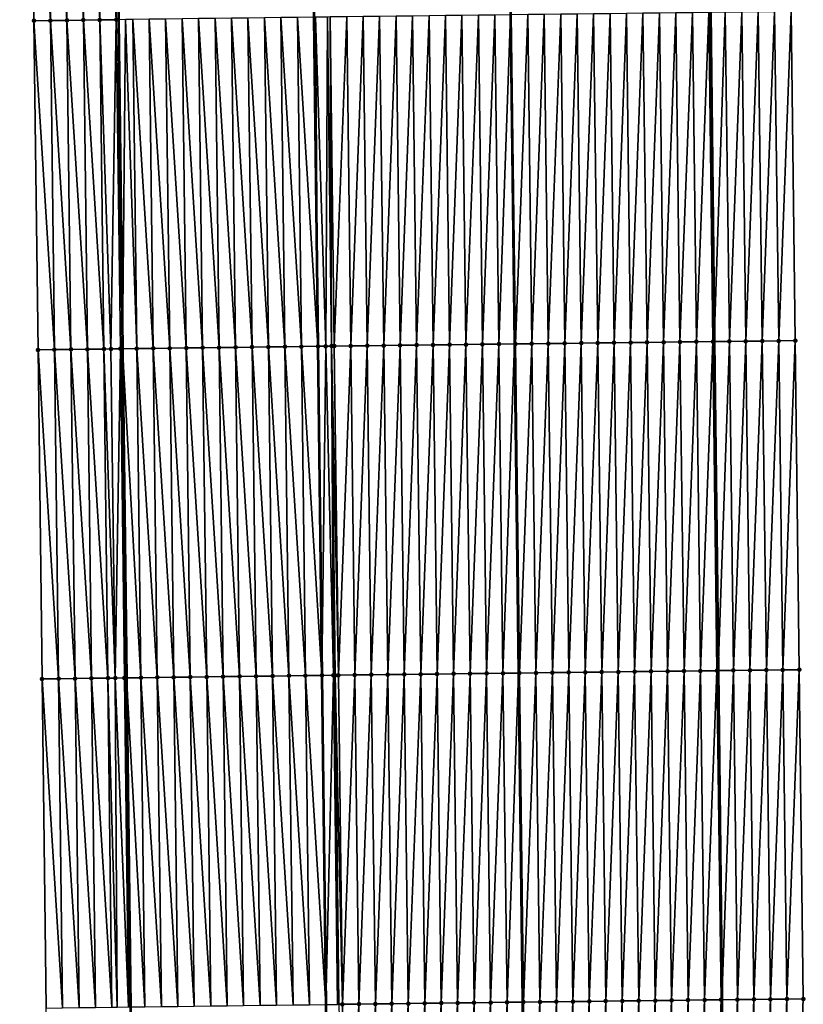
# Model space of a CAD drawing. Header units: feet. Extents: x 2010743 to 2022806, y 818705 to 837694.
# Tile 403 of 531: x 2011434 to 2011482, y 832633 to 832693. Entities that reach past the tile are written whole.
import ezdxf

# ---------------------------------------------------------------- set-up
doc = ezdxf.new("R2010")
doc.units = ezdxf.units.FT
doc.header["$MEASUREMENT"] = 0
for name, color, linetype, lineweight in [('EP_Travel Lane', 172, 'Continuous', 53), ('Road Shots', 141, 'Continuous', 100), ('STRIPING', 60, 'Continuous', 53)]:
    doc.layers.add(name, color=color, linetype=linetype, lineweight=lineweight)
doc.layers.add('I-77-MM17-21_NB-Surface-Border', color=7, linetype='Continuous')
doc.layers.add('I-77-MM17-21_NB-Surface-TIN', color=7, linetype='Continuous')

msp = doc.modelspace()

# ---------------------------------------------------------------- linework, layer by layer
at = {"layer": 'EP_Travel Lane'}
for points in [[(2011438.981, 832813.071, 301.099), (2011439.167, 832793.029, 301.584), (2011439.414, 832773.036, 302.048), (2011439.661, 832753.043, 302.532), (2011439.907, 832733.05, 303.014), (2011440.154, 832713.058, 303.508), (2011440.4, 832693.066, 303.998), (2011440.647, 832673.073, 304.475), (2011440.893, 832653.08, 304.96), (2011441.14, 832633.088, 305.444), (2011441.386, 832613.095, 305.936), (2011441.633, 832593.102, 306.405), (2011441.879, 832573.11, 306.894)], [(2011475.251, 832793.467, 301.313), (2011475.476, 832773.474, 301.79), (2011475.701, 832753.481, 302.279), (2011475.926, 832733.489, 302.778), (2011476.151, 832713.496, 303.248), (2011476.376, 832693.502, 303.716), (2011476.601, 832673.51, 304.221), (2011476.826, 832653.518, 304.721), (2011477.051, 832633.525, 305.198), (2011477.276, 832613.532, 305.682), (2011477.501, 832593.538, 306.154), (2011477.726, 832573.545, 306.622), (2011477.937, 832553.479, 307.106)]]:
    msp.add_polyline3d(points, dxfattribs=at)
at = {"layer": 'I-77-MM17-21_NB-Surface-Border', "color": 3, "linetype": 'Continuous', "lineweight": -3}
for points in [[(2011436.702, 832573.043, 306.774), (2011436.215, 832593.033, 306.291), (2011435.64, 832613.021, 305.806), (2011436.01, 832633.021, 305.319), (2011435.764, 832653.014, 304.832), (2011435.517, 832673.006, 304.344), (2011435.271, 832692.999, 303.861), (2011435.024, 832712.992, 303.371), (2011434.403, 832732.979, 302.872), (2011434.567, 832752.977, 302.395), (2011434.443, 832772.971, 301.912), (2011434.638, 832792.97, 301.46), (2011434.54, 832813.029, 300.986)], [(2011478.035, 832793.5, 301.224), (2011478.281, 832773.506, 301.689), (2011479.528, 832753.525, 302.133), (2011480.774, 832733.544, 302.58), (2011481.021, 832713.551, 303.057), (2011481.267, 832693.558, 303.537), (2011481.514, 832673.566, 304.035), (2011481.76, 832653.574, 304.548), (2011482.007, 832633.581, 305.014), (2011481.254, 832613.577, 305.538), (2011480.5, 832593.573, 306.061), (2011478.747, 832573.557, 306.586), (2011479.966, 832553.495, 307.027)]]:
    msp.add_polyline3d(points, dxfattribs=at)
at = {"layer": 'I-77-MM17-21_NB-Surface-TIN', "color": 128, "linetype": 'Continuous', "lineweight": -3}
for points in [[(2011436.271, 832693.012, 303.888), (2011436.024, 832713.005, 303.399), (2011435.024, 832712.992, 303.371)], [(2011435.271, 832692.999, 303.861), (2011436.271, 832693.012, 303.888), (2011435.024, 832712.992, 303.371)], [(2011437.271, 832693.025, 303.922), (2011437.024, 832713.018, 303.431), (2011436.024, 832713.005, 303.399)], [(2011436.271, 832693.012, 303.888), (2011437.271, 832693.025, 303.922), (2011436.024, 832713.005, 303.399)], [(2011438.271, 832693.038, 303.936), (2011438.024, 832713.031, 303.454), (2011437.024, 832713.018, 303.431)], [(2011437.271, 832693.025, 303.922), (2011438.271, 832693.038, 303.936), (2011437.024, 832713.018, 303.431)], [(2011439.27, 832693.051, 303.966), (2011439.024, 832713.043, 303.476), (2011438.024, 832713.031, 303.454)], [(2011438.271, 832693.038, 303.936), (2011439.27, 832693.051, 303.966), (2011438.024, 832713.031, 303.454)], [(2011440.27, 832693.064, 303.998), (2011440.024, 832713.057, 303.507), (2011439.024, 832713.043, 303.476)], [(2011439.27, 832693.051, 303.966), (2011440.27, 832693.064, 303.998), (2011439.024, 832713.043, 303.476)], [(2011440.27, 832693.064, 303.998), (2011440.4, 832693.066, 303.998), (2011440.024, 832713.057, 303.507)], [(2011446.516, 832673.147, 304.562), (2011446.27, 832693.14, 304.086), (2011445.27, 832693.128, 304.075)], [(2011447.516, 832673.16, 304.574), (2011447.27, 832693.153, 304.098), (2011446.27, 832693.14, 304.086)], [(2011446.516, 832673.147, 304.562), (2011447.516, 832673.16, 304.574), (2011446.27, 832693.14, 304.086)], [(2011448.516, 832673.173, 304.584), (2011448.27, 832693.165, 304.108), (2011447.27, 832693.153, 304.098)], [(2011447.516, 832673.16, 304.574), (2011448.516, 832673.173, 304.584), (2011447.27, 832693.153, 304.098)], [(2011449.516, 832673.185, 304.599), (2011449.27, 832693.178, 304.123), (2011448.27, 832693.165, 304.108)], [(2011448.516, 832673.173, 304.584), (2011449.516, 832673.185, 304.599), (2011448.27, 832693.165, 304.108)], [(2011450.516, 832673.198, 304.615), (2011450.27, 832693.191, 304.14), (2011449.27, 832693.178, 304.123)], [(2011449.516, 832673.185, 304.599), (2011450.516, 832673.198, 304.615), (2011449.27, 832693.178, 304.123)], [(2011451.516, 832673.211, 304.636), (2011451.27, 832693.204, 304.16), (2011450.27, 832693.191, 304.14)], [(2011450.516, 832673.198, 304.615), (2011451.516, 832673.211, 304.636), (2011450.27, 832693.191, 304.14)], [(2011451.27, 832693.204, 304.16), (2011452.516, 832673.223, 304.647), (2011452.27, 832693.216, 304.176)], [(2011451.516, 832673.211, 304.636), (2011452.516, 832673.223, 304.647), (2011451.27, 832693.204, 304.16)], [(2011452.369, 832693.218, 304.176), (2011452.27, 832693.216, 304.176), (2011452.516, 832673.223, 304.647)], [(2011452.991, 832673.229, 304.65), (2011453.107, 832693.227, 304.174), (2011452.369, 832693.218, 304.176)], [(2011452.991, 832673.229, 304.65), (2011452.369, 832693.218, 304.176), (2011452.516, 832673.223, 304.647)], [(2011452.991, 832673.229, 304.65), (2011453.351, 832673.234, 304.649), (2011453.107, 832693.227, 304.174)], [(2011453.351, 832673.234, 304.649), (2011453.269, 832693.229, 304.173), (2011453.107, 832693.227, 304.174)], [(2011453.516, 832673.236, 304.647), (2011454.269, 832693.24, 304.155), (2011453.269, 832693.229, 304.173)], [(2011453.351, 832673.234, 304.649), (2011453.516, 832673.236, 304.647), (2011453.269, 832693.229, 304.173)], [(2011453.516, 832673.236, 304.647), (2011454.516, 832673.248, 304.629), (2011454.269, 832693.24, 304.155)], [(2011454.516, 832673.248, 304.629), (2011455.269, 832693.252, 304.133), (2011454.269, 832693.24, 304.155)], [(2011454.516, 832673.248, 304.629), (2011455.516, 832673.259, 304.608), (2011455.269, 832693.252, 304.133)], [(2011455.516, 832673.259, 304.608), (2011456.269, 832693.264, 304.114), (2011455.269, 832693.252, 304.133)], [(2011455.516, 832673.259, 304.608), (2011456.516, 832673.271, 304.59), (2011456.269, 832693.264, 304.114)], [(2011456.516, 832673.271, 304.59), (2011457.269, 832693.276, 304.095), (2011456.269, 832693.264, 304.114)], [(2011456.516, 832673.271, 304.59), (2011457.516, 832673.283, 304.57), (2011457.269, 832693.276, 304.095)], [(2011457.516, 832673.283, 304.57), (2011458.269, 832693.288, 304.078), (2011457.269, 832693.276, 304.095)], [(2011457.516, 832673.283, 304.57), (2011458.516, 832673.295, 304.554), (2011458.269, 832693.288, 304.078)], [(2011458.516, 832673.295, 304.554), (2011459.269, 832693.3, 304.058), (2011458.269, 832693.288, 304.078)], [(2011458.516, 832673.295, 304.554), (2011459.515, 832673.307, 304.536), (2011459.269, 832693.3, 304.058)], [(2011459.515, 832673.307, 304.536), (2011460.269, 832693.312, 304.038), (2011459.269, 832693.3, 304.058)], [(2011459.515, 832673.307, 304.536), (2011460.515, 832673.319, 304.516), (2011460.269, 832693.312, 304.038)], [(2011460.515, 832673.319, 304.516), (2011461.269, 832693.324, 304.021), (2011460.269, 832693.312, 304.038)], [(2011460.515, 832673.319, 304.516), (2011461.515, 832673.331, 304.5), (2011461.269, 832693.324, 304.021)], [(2011461.515, 832673.331, 304.5), (2011462.269, 832693.336, 304.009), (2011461.269, 832693.324, 304.021)], [(2011462.515, 832673.343, 304.488), (2011462.269, 832693.336, 304.009), (2011461.515, 832673.331, 304.5)], [(2011462.515, 832673.343, 304.488), (2011463.269, 832693.348, 303.999), (2011462.269, 832693.336, 304.009)], [(2011462.515, 832673.343, 304.488), (2011463.515, 832673.355, 304.479), (2011463.269, 832693.348, 303.999)], [(2011463.515, 832673.355, 304.479), (2011464.211, 832693.359, 303.981), (2011463.269, 832693.348, 303.999)], [(2011463.515, 832673.355, 304.479), (2011464.458, 832673.366, 304.457), (2011464.211, 832693.359, 303.981)], [(2011464.269, 832693.36, 303.979), (2011464.211, 832693.359, 303.981), (2011464.458, 832673.366, 304.457)], [(2011464.515, 832673.367, 304.455), (2011465.269, 832693.371, 303.953), (2011464.269, 832693.36, 303.979)], [(2011464.515, 832673.367, 304.455), (2011464.269, 832693.36, 303.979), (2011464.458, 832673.366, 304.457)], [(2011464.515, 832673.367, 304.455), (2011465.515, 832673.378, 304.43), (2011465.269, 832693.371, 303.953)], [(2011465.515, 832673.378, 304.43), (2011466.268, 832693.383, 303.923), (2011465.269, 832693.371, 303.953)], [(2011465.515, 832673.378, 304.43), (2011466.515, 832673.39, 304.403), (2011466.268, 832693.383, 303.923)], [(2011466.515, 832673.39, 304.403), (2011467.268, 832693.395, 303.901), (2011466.268, 832693.383, 303.923)], [(2011466.515, 832673.39, 304.403), (2011467.515, 832673.402, 304.382), (2011467.268, 832693.395, 303.901)], [(2011467.515, 832673.402, 304.382), (2011468.268, 832693.407, 303.882), (2011467.268, 832693.395, 303.901)], [(2011467.515, 832673.402, 304.382), (2011468.515, 832673.414, 304.364), (2011468.268, 832693.407, 303.882)], [(2011468.515, 832673.414, 304.364), (2011469.268, 832693.418, 303.862), (2011468.268, 832693.407, 303.882)], [(2011468.515, 832673.414, 304.364), (2011469.515, 832673.426, 304.348), (2011469.268, 832693.418, 303.862)], [(2011469.515, 832673.426, 304.348), (2011470.268, 832693.43, 303.845), (2011469.268, 832693.418, 303.862)], [(2011469.515, 832673.426, 304.348), (2011470.515, 832673.438, 304.332), (2011470.268, 832693.43, 303.845)], [(2011470.515, 832673.438, 304.332), (2011471.268, 832693.442, 303.828), (2011470.268, 832693.43, 303.845)], [(2011470.515, 832673.438, 304.332), (2011471.515, 832673.45, 304.319), (2011471.268, 832693.442, 303.828)], [(2011471.515, 832673.45, 304.319), (2011472.268, 832693.454, 303.81), (2011471.268, 832693.442, 303.828)], [(2011471.515, 832673.45, 304.319), (2011472.515, 832673.462, 304.305), (2011472.268, 832693.454, 303.81)], [(2011472.515, 832673.462, 304.305), (2011473.268, 832693.466, 303.792), (2011472.268, 832693.454, 303.81)], [(2011472.515, 832673.462, 304.305), (2011473.514, 832673.474, 304.293), (2011473.268, 832693.466, 303.792)], [(2011473.514, 832673.474, 304.293), (2011474.268, 832693.478, 303.774), (2011473.268, 832693.466, 303.792)], [(2011473.514, 832673.474, 304.293), (2011474.514, 832673.486, 304.272), (2011474.268, 832693.478, 303.774)], [(2011474.514, 832673.486, 304.272), (2011475.268, 832693.49, 303.752), (2011474.268, 832693.478, 303.774)], [(2011474.514, 832673.486, 304.272), (2011475.514, 832673.497, 304.253), (2011475.268, 832693.49, 303.752)], [(2011475.514, 832673.497, 304.253), (2011476.268, 832693.501, 303.72), (2011475.268, 832693.49, 303.752)], [(2011475.514, 832673.497, 304.253), (2011476.514, 832673.509, 304.225), (2011476.268, 832693.501, 303.72)], [(2011476.514, 832673.509, 304.225), (2011476.376, 832693.502, 303.716), (2011476.268, 832693.501, 303.72)], [(2011477.268, 832693.513, 303.69), (2011476.376, 832693.502, 303.716), (2011476.601, 832673.51, 304.221)], [(2011476.514, 832673.509, 304.225), (2011476.601, 832673.51, 304.221), (2011476.376, 832693.502, 303.716)], [(2011477.514, 832673.52, 304.183), (2011477.268, 832693.513, 303.69), (2011476.601, 832673.51, 304.221)], [(2011477.514, 832673.52, 304.183), (2011478.268, 832693.524, 303.643), (2011477.268, 832693.513, 303.69)], [(2011477.514, 832673.52, 304.183), (2011478.514, 832673.532, 304.135), (2011478.268, 832693.524, 303.643)], [(2011478.514, 832673.532, 304.135), (2011479.268, 832693.536, 303.609), (2011478.268, 832693.524, 303.643)], [(2011478.514, 832673.532, 304.135), (2011479.514, 832673.543, 304.106), (2011479.268, 832693.536, 303.609)], [(2011479.514, 832673.543, 304.106), (2011480.267, 832693.547, 303.577), (2011479.268, 832693.536, 303.609)], [(2011479.514, 832673.543, 304.106), (2011480.514, 832673.555, 304.075), (2011480.267, 832693.547, 303.577)], [(2011480.514, 832673.555, 304.075), (2011481.267, 832693.558, 303.537), (2011480.267, 832693.547, 303.577)], [(2011480.514, 832673.555, 304.075), (2011481.514, 832673.566, 304.035), (2011481.267, 832693.558, 303.537)], [(2011436.517, 832673.019, 304.371), (2011436.271, 832693.012, 303.888), (2011435.271, 832692.999, 303.861)], [(2011435.517, 832673.006, 304.344), (2011436.517, 832673.019, 304.371), (2011435.271, 832692.999, 303.861)], [(2011437.517, 832673.033, 304.404), (2011437.271, 832693.025, 303.922), (2011436.271, 832693.012, 303.888)], [(2011436.517, 832673.019, 304.371), (2011437.517, 832673.033, 304.404), (2011436.271, 832693.012, 303.888)], [(2011438.517, 832673.045, 304.415), (2011438.271, 832693.038, 303.936), (2011437.271, 832693.025, 303.922)], [(2011437.517, 832673.033, 304.404), (2011438.517, 832673.045, 304.415), (2011437.271, 832693.025, 303.922)], [(2011439.517, 832673.058, 304.445), (2011439.27, 832693.051, 303.966), (2011438.271, 832693.038, 303.936)], [(2011438.517, 832673.045, 304.415), (2011439.517, 832673.058, 304.445), (2011438.271, 832693.038, 303.936)], [(2011439.948, 832673.064, 304.474), (2011440.27, 832693.064, 303.998), (2011439.27, 832693.051, 303.966)], [(2011439.517, 832673.058, 304.445), (2011439.948, 832673.064, 304.474), (2011439.27, 832693.051, 303.966)], [(2011439.948, 832673.064, 304.474), (2011440.517, 832673.071, 304.473), (2011440.27, 832693.064, 303.998)], [(2011440.27, 832693.064, 303.998), (2011440.647, 832673.073, 304.475), (2011440.4, 832693.066, 303.998)], [(2011440.517, 832673.071, 304.473), (2011440.647, 832673.073, 304.475), (2011440.27, 832693.064, 303.998)], [(2011440.826, 832693.071, 304), (2011440.4, 832693.066, 303.998), (2011440.647, 832673.073, 304.475)], [(2011441.517, 832673.084, 304.491), (2011440.826, 832693.071, 304), (2011440.647, 832673.073, 304.475)], [(2011441.517, 832673.084, 304.491), (2011441.27, 832693.077, 304.013), (2011440.826, 832693.071, 304)], [(2011442.517, 832673.097, 304.512), (2011442.27, 832693.09, 304.035), (2011441.27, 832693.077, 304.013)], [(2011441.517, 832673.084, 304.491), (2011442.517, 832673.097, 304.512), (2011441.27, 832693.077, 304.013)], [(2011443.517, 832673.109, 304.526), (2011443.27, 832693.102, 304.05), (2011442.27, 832693.09, 304.035)], [(2011442.517, 832673.097, 304.512), (2011443.517, 832673.109, 304.526), (2011442.27, 832693.09, 304.035)], [(2011444.517, 832673.122, 304.539), (2011444.27, 832693.115, 304.062), (2011443.27, 832693.102, 304.05)], [(2011443.517, 832673.109, 304.526), (2011444.517, 832673.122, 304.539), (2011443.27, 832693.102, 304.05)], [(2011445.517, 832673.135, 304.551), (2011445.27, 832693.128, 304.075), (2011444.27, 832693.115, 304.062)], [(2011444.517, 832673.122, 304.539), (2011445.517, 832673.135, 304.551), (2011444.27, 832693.115, 304.062)], [(2011445.517, 832673.135, 304.551), (2011446.516, 832673.147, 304.562), (2011445.27, 832693.128, 304.075)], [(2011466.762, 832653.398, 304.899), (2011467.515, 832673.402, 304.382), (2011466.515, 832673.39, 304.403)], [(2011466.762, 832653.398, 304.899), (2011467.761, 832653.41, 304.883), (2011467.515, 832673.402, 304.382)], [(2011467.761, 832653.41, 304.883), (2011468.515, 832673.414, 304.364), (2011467.515, 832673.402, 304.382)], [(2011467.761, 832653.41, 304.883), (2011468.761, 832653.422, 304.865), (2011468.515, 832673.414, 304.364)], [(2011468.761, 832653.422, 304.865), (2011469.515, 832673.426, 304.348), (2011468.515, 832673.414, 304.364)], [(2011468.761, 832653.422, 304.865), (2011469.761, 832653.434, 304.849), (2011469.515, 832673.426, 304.348)], [(2011469.761, 832653.434, 304.849), (2011470.515, 832673.438, 304.332), (2011469.515, 832673.426, 304.348)], [(2011469.761, 832653.434, 304.849), (2011470.761, 832653.446, 304.837), (2011470.515, 832673.438, 304.332)], [(2011470.761, 832653.446, 304.837), (2011471.515, 832673.45, 304.319), (2011470.515, 832673.438, 304.332)], [(2011470.761, 832653.446, 304.837), (2011471.761, 832653.458, 304.826), (2011471.515, 832673.45, 304.319)], [(2011471.761, 832653.458, 304.826), (2011472.515, 832673.462, 304.305), (2011471.515, 832673.45, 304.319)], [(2011471.761, 832653.458, 304.826), (2011472.761, 832653.47, 304.812), (2011472.515, 832673.462, 304.305)], [(2011472.761, 832653.47, 304.812), (2011473.514, 832673.474, 304.293), (2011472.515, 832673.462, 304.305)], [(2011472.761, 832653.47, 304.812), (2011473.761, 832653.482, 304.796), (2011473.514, 832673.474, 304.293)], [(2011473.761, 832653.482, 304.796), (2011474.514, 832673.486, 304.272), (2011473.514, 832673.474, 304.293)], [(2011473.761, 832653.482, 304.796), (2011474.761, 832653.494, 304.778), (2011474.514, 832673.486, 304.272)], [(2011474.761, 832653.494, 304.778), (2011475.514, 832673.497, 304.253), (2011474.514, 832673.486, 304.272)], [(2011474.761, 832653.494, 304.778), (2011475.761, 832653.505, 304.753), (2011475.514, 832673.497, 304.253)], [(2011475.761, 832653.505, 304.753), (2011476.514, 832673.509, 304.225), (2011475.514, 832673.497, 304.253)], [(2011475.761, 832653.505, 304.753), (2011476.761, 832653.517, 304.722), (2011476.514, 832673.509, 304.225)], [(2011476.761, 832653.517, 304.722), (2011476.601, 832673.51, 304.221), (2011476.514, 832673.509, 304.225)], [(2011477.514, 832673.52, 304.183), (2011476.601, 832673.51, 304.221), (2011476.826, 832653.518, 304.721)], [(2011476.761, 832653.517, 304.722), (2011476.826, 832653.518, 304.721), (2011476.601, 832673.51, 304.221)], [(2011477.761, 832653.529, 304.703), (2011477.514, 832673.52, 304.183), (2011476.826, 832653.518, 304.721)], [(2011477.761, 832653.529, 304.703), (2011478.514, 832673.532, 304.135), (2011477.514, 832673.52, 304.183)], [(2011477.761, 832653.529, 304.703), (2011478.761, 832653.54, 304.653), (2011478.514, 832673.532, 304.135)], [(2011478.761, 832653.54, 304.653), (2011479.514, 832673.543, 304.106), (2011478.514, 832673.532, 304.135)], [(2011478.761, 832653.54, 304.653), (2011479.761, 832653.551, 304.623), (2011479.514, 832673.543, 304.106)], [(2011479.761, 832653.551, 304.623), (2011480.514, 832673.555, 304.075), (2011479.514, 832673.543, 304.106)], [(2011479.761, 832653.551, 304.623), (2011480.761, 832653.563, 304.585), (2011480.514, 832673.555, 304.075)], [(2011480.761, 832653.563, 304.585), (2011481.514, 832673.566, 304.035), (2011480.514, 832673.555, 304.075)], [(2011480.761, 832653.563, 304.585), (2011481.76, 832653.574, 304.548), (2011481.514, 832673.566, 304.035)], [(2011436.764, 832653.027, 304.86), (2011436.517, 832673.019, 304.371), (2011435.517, 832673.006, 304.344)], [(2011435.764, 832653.014, 304.832), (2011436.764, 832653.027, 304.86), (2011435.517, 832673.006, 304.344)], [(2011437.764, 832653.04, 304.895), (2011437.517, 832673.033, 304.404), (2011436.517, 832673.019, 304.371)], [(2011436.764, 832653.027, 304.86), (2011437.764, 832653.04, 304.895), (2011436.517, 832673.019, 304.371)], [(2011438.764, 832653.053, 304.917), (2011438.517, 832673.045, 304.415), (2011437.517, 832673.033, 304.404)], [(2011437.764, 832653.04, 304.895), (2011438.764, 832653.053, 304.917), (2011437.517, 832673.033, 304.404)], [(2011439.764, 832653.066, 304.947), (2011439.517, 832673.058, 304.445), (2011438.517, 832673.045, 304.415)], [(2011438.764, 832653.053, 304.917), (2011439.764, 832653.066, 304.947), (2011438.517, 832673.045, 304.415)], [(2011440.204, 832653.072, 304.966), (2011439.948, 832673.064, 304.474), (2011439.517, 832673.058, 304.445)], [(2011439.764, 832653.066, 304.947), (2011440.204, 832653.072, 304.966), (2011439.517, 832673.058, 304.445)], [(2011440.204, 832653.072, 304.966), (2011440.517, 832673.071, 304.473), (2011439.948, 832673.064, 304.474)], [(2011440.204, 832653.072, 304.966), (2011440.763, 832653.079, 304.959), (2011440.517, 832673.071, 304.473)], [(2011440.517, 832673.071, 304.473), (2011440.893, 832653.08, 304.96), (2011440.647, 832673.073, 304.475)], [(2011440.763, 832653.079, 304.959), (2011440.893, 832653.08, 304.96), (2011440.517, 832673.071, 304.473)], [(2011441.763, 832653.091, 304.971), (2011441.517, 832673.084, 304.491), (2011440.647, 832673.073, 304.475)], [(2011441.763, 832653.091, 304.971), (2011440.647, 832673.073, 304.475), (2011440.893, 832653.08, 304.96)], [(2011442.763, 832653.104, 304.994), (2011442.517, 832673.097, 304.512), (2011441.517, 832673.084, 304.491)], [(2011441.763, 832653.091, 304.971), (2011442.763, 832653.104, 304.994), (2011441.517, 832673.084, 304.491)], [(2011443.763, 832653.117, 305.009), (2011443.517, 832673.109, 304.526), (2011442.517, 832673.097, 304.512)], [(2011442.763, 832653.104, 304.994), (2011443.763, 832653.117, 305.009), (2011442.517, 832673.097, 304.512)], [(2011444.763, 832653.129, 305.02), (2011444.517, 832673.122, 304.539), (2011443.517, 832673.109, 304.526)], [(2011443.763, 832653.117, 305.009), (2011444.763, 832653.129, 305.02), (2011443.517, 832673.109, 304.526)], [(2011445.763, 832653.142, 305.033), (2011445.517, 832673.135, 304.551), (2011444.517, 832673.122, 304.539)], [(2011444.763, 832653.129, 305.02), (2011445.763, 832653.142, 305.033), (2011444.517, 832673.122, 304.539)], [(2011446.763, 832653.155, 305.044), (2011446.516, 832673.147, 304.562), (2011445.517, 832673.135, 304.551)], [(2011445.763, 832653.142, 305.033), (2011446.763, 832653.155, 305.044), (2011445.517, 832673.135, 304.551)], [(2011447.763, 832653.167, 305.056), (2011447.516, 832673.16, 304.574), (2011446.516, 832673.147, 304.562)], [(2011446.763, 832653.155, 305.044), (2011447.763, 832653.167, 305.056), (2011446.516, 832673.147, 304.562)], [(2011448.763, 832653.18, 305.066), (2011448.516, 832673.173, 304.584), (2011447.516, 832673.16, 304.574)], [(2011447.763, 832653.167, 305.056), (2011448.763, 832653.18, 305.066), (2011447.516, 832673.16, 304.574)], [(2011449.763, 832653.193, 305.08), (2011449.516, 832673.185, 304.599), (2011448.516, 832673.173, 304.584)], [(2011448.763, 832653.18, 305.066), (2011449.763, 832653.193, 305.08), (2011448.516, 832673.173, 304.584)], [(2011450.763, 832653.205, 305.096), (2011450.516, 832673.198, 304.615), (2011449.516, 832673.185, 304.599)], [(2011449.763, 832653.193, 305.08), (2011450.763, 832653.205, 305.096), (2011449.516, 832673.185, 304.599)], [(2011451.763, 832653.218, 305.117), (2011451.516, 832673.211, 304.636), (2011450.516, 832673.198, 304.615)], [(2011450.763, 832653.205, 305.096), (2011451.763, 832653.218, 305.117), (2011450.516, 832673.198, 304.615)], [(2011451.516, 832673.211, 304.636), (2011452.763, 832653.231, 305.131), (2011452.516, 832673.223, 304.647)], [(2011451.763, 832653.218, 305.117), (2011452.763, 832653.231, 305.131), (2011451.516, 832673.211, 304.636)], [(2011452.991, 832673.229, 304.65), (2011452.516, 832673.223, 304.647), (2011452.763, 832653.231, 305.131)], [(2011453.458, 832653.239, 305.134), (2011452.991, 832673.229, 304.65), (2011452.763, 832653.231, 305.131)], [(2011453.458, 832653.239, 305.134), (2011453.351, 832673.234, 304.649), (2011452.991, 832673.229, 304.65)], [(2011453.762, 832653.243, 305.131), (2011453.516, 832673.236, 304.647), (2011453.351, 832673.234, 304.649)], [(2011453.458, 832653.239, 305.134), (2011453.563, 832653.241, 305.133), (2011453.351, 832673.234, 304.649)], [(2011453.563, 832653.241, 305.133), (2011453.762, 832653.243, 305.131), (2011453.351, 832673.234, 304.649)], [(2011453.762, 832653.243, 305.131), (2011454.516, 832673.248, 304.629), (2011453.516, 832673.236, 304.647)], [(2011453.762, 832653.243, 305.131), (2011454.762, 832653.255, 305.114), (2011454.516, 832673.248, 304.629)], [(2011454.762, 832653.255, 305.114), (2011455.516, 832673.259, 304.608), (2011454.516, 832673.248, 304.629)], [(2011454.762, 832653.255, 305.114), (2011455.762, 832653.267, 305.092), (2011455.516, 832673.259, 304.608)], [(2011455.762, 832653.267, 305.092), (2011456.516, 832673.271, 304.59), (2011455.516, 832673.259, 304.608)], [(2011455.762, 832653.267, 305.092), (2011456.762, 832653.279, 305.073), (2011456.516, 832673.271, 304.59)], [(2011456.762, 832653.279, 305.073), (2011457.516, 832673.283, 304.57), (2011456.516, 832673.271, 304.59)], [(2011456.762, 832653.279, 305.073), (2011457.762, 832653.291, 305.055), (2011457.516, 832673.283, 304.57)], [(2011457.762, 832653.291, 305.055), (2011458.516, 832673.295, 304.554), (2011457.516, 832673.283, 304.57)], [(2011457.762, 832653.291, 305.055), (2011458.762, 832653.303, 305.04), (2011458.516, 832673.295, 304.554)], [(2011458.762, 832653.303, 305.04), (2011459.515, 832673.307, 304.536), (2011458.516, 832673.295, 304.554)], [(2011458.762, 832653.303, 305.04), (2011459.762, 832653.314, 305.019), (2011459.515, 832673.307, 304.536)], [(2011459.762, 832653.314, 305.019), (2011460.515, 832673.319, 304.516), (2011459.515, 832673.307, 304.536)], [(2011459.762, 832653.314, 305.019), (2011460.762, 832653.326, 304.998), (2011460.515, 832673.319, 304.516)], [(2011460.762, 832653.326, 304.998), (2011461.515, 832673.331, 304.5), (2011460.515, 832673.319, 304.516)], [(2011460.762, 832653.326, 304.998), (2011461.762, 832653.338, 304.981), (2011461.515, 832673.331, 304.5)], [(2011462.515, 832673.343, 304.488), (2011461.515, 832673.331, 304.5), (2011461.762, 832653.338, 304.981)], [(2011462.762, 832653.35, 304.971), (2011462.515, 832673.343, 304.488), (2011461.762, 832653.338, 304.981)], [(2011462.762, 832653.35, 304.971), (2011463.515, 832673.355, 304.479), (2011462.515, 832673.343, 304.488)], [(2011462.762, 832653.35, 304.971), (2011463.762, 832653.362, 304.961), (2011463.515, 832673.355, 304.479)], [(2011463.762, 832653.362, 304.961), (2011464.458, 832673.366, 304.457), (2011463.515, 832673.355, 304.479)], [(2011463.762, 832653.362, 304.961), (2011464.704, 832653.373, 304.938), (2011464.458, 832673.366, 304.457)], [(2011464.515, 832673.367, 304.455), (2011464.458, 832673.366, 304.457), (2011464.704, 832653.373, 304.938)], [(2011464.762, 832653.374, 304.937), (2011465.515, 832673.378, 304.43), (2011464.515, 832673.367, 304.455)], [(2011464.762, 832653.374, 304.937), (2011464.515, 832673.367, 304.455), (2011464.704, 832653.373, 304.938)], [(2011464.762, 832653.374, 304.937), (2011465.762, 832653.386, 304.926), (2011465.515, 832673.378, 304.43)], [(2011465.762, 832653.386, 304.926), (2011466.515, 832673.39, 304.403), (2011465.515, 832673.378, 304.43)], [(2011465.762, 832653.386, 304.926), (2011466.762, 832653.398, 304.899), (2011466.515, 832673.39, 304.403)], [(2011440.01, 832633.073, 305.435), (2011439.764, 832653.066, 304.947), (2011438.764, 832653.053, 304.917)], [(2011440.332, 832633.078, 305.448), (2011440.204, 832653.072, 304.966), (2011439.764, 832653.066, 304.947)], [(2011440.01, 832633.073, 305.435), (2011440.332, 832633.078, 305.448), (2011439.764, 832653.066, 304.947)], [(2011441.01, 832633.086, 305.443), (2011440.763, 832653.079, 304.959), (2011440.204, 832653.072, 304.966)], [(2011440.332, 832633.078, 305.448), (2011441.01, 832633.086, 305.443), (2011440.204, 832653.072, 304.966)], [(2011440.763, 832653.079, 304.959), (2011441.14, 832633.088, 305.444), (2011440.893, 832653.08, 304.96)], [(2011441.01, 832633.086, 305.443), (2011441.14, 832633.088, 305.444), (2011440.763, 832653.079, 304.959)], [(2011442.01, 832633.099, 305.451), (2011441.763, 832653.091, 304.971), (2011440.893, 832653.08, 304.96)], [(2011442.01, 832633.099, 305.451), (2011440.893, 832653.08, 304.96), (2011441.14, 832633.088, 305.444)], [(2011443.01, 832633.111, 305.471), (2011442.763, 832653.104, 304.994), (2011441.763, 832653.091, 304.971)], [(2011442.01, 832633.099, 305.451), (2011443.01, 832633.111, 305.471), (2011441.763, 832653.091, 304.971)], [(2011444.01, 832633.124, 305.487), (2011443.763, 832653.117, 305.009), (2011442.763, 832653.104, 304.994)], [(2011443.01, 832633.111, 305.471), (2011444.01, 832633.124, 305.487), (2011442.763, 832653.104, 304.994)], [(2011445.01, 832633.137, 305.499), (2011444.763, 832653.129, 305.02), (2011443.763, 832653.117, 305.009)], [(2011444.01, 832633.124, 305.487), (2011445.01, 832633.137, 305.499), (2011443.763, 832653.117, 305.009)], [(2011446.01, 832633.149, 305.509), (2011445.763, 832653.142, 305.033), (2011444.763, 832653.129, 305.02)], [(2011445.01, 832633.137, 305.499), (2011446.01, 832633.149, 305.509), (2011444.763, 832653.129, 305.02)], [(2011447.01, 832633.162, 305.519), (2011446.763, 832653.155, 305.044), (2011445.763, 832653.142, 305.033)], [(2011446.01, 832633.149, 305.509), (2011447.01, 832633.162, 305.519), (2011445.763, 832653.142, 305.033)], [(2011448.009, 832633.174, 305.531), (2011447.763, 832653.167, 305.056), (2011446.763, 832653.155, 305.044)], [(2011447.01, 832633.162, 305.519), (2011448.009, 832633.174, 305.531), (2011446.763, 832653.155, 305.044)], [(2011449.009, 832633.187, 305.544), (2011448.763, 832653.18, 305.066), (2011447.763, 832653.167, 305.056)], [(2011448.009, 832633.174, 305.531), (2011449.009, 832633.187, 305.544), (2011447.763, 832653.167, 305.056)], [(2011450.009, 832633.2, 305.56), (2011449.763, 832653.193, 305.08), (2011448.763, 832653.18, 305.066)], [(2011449.009, 832633.187, 305.544), (2011450.009, 832633.2, 305.56), (2011448.763, 832653.18, 305.066)], [(2011451.009, 832633.212, 305.575), (2011450.763, 832653.205, 305.096), (2011449.763, 832653.193, 305.08)], [(2011450.009, 832633.2, 305.56), (2011451.009, 832633.212, 305.575), (2011449.763, 832653.193, 305.08)], [(2011452.009, 832633.225, 305.593), (2011451.763, 832653.218, 305.117), (2011450.763, 832653.205, 305.096)], [(2011451.009, 832633.212, 305.575), (2011452.009, 832633.225, 305.593), (2011450.763, 832653.205, 305.096)], [(2011451.763, 832653.218, 305.117), (2011453.009, 832633.238, 305.605), (2011452.763, 832653.231, 305.131)], [(2011452.009, 832633.225, 305.593), (2011453.009, 832633.238, 305.605), (2011451.763, 832653.218, 305.117)], [(2011453.458, 832653.239, 305.134), (2011452.763, 832653.231, 305.131), (2011453.009, 832633.238, 305.605)], [(2011453.719, 832633.247, 305.611), (2011453.458, 832653.239, 305.134), (2011453.009, 832633.238, 305.605)], [(2011453.719, 832633.247, 305.611), (2011453.563, 832653.241, 305.133), (2011453.458, 832653.239, 305.134)], [(2011454.009, 832633.25, 305.608), (2011453.762, 832653.243, 305.131), (2011453.563, 832653.241, 305.133)], [(2011453.719, 832633.247, 305.611), (2011453.794, 832633.248, 305.611), (2011453.563, 832653.241, 305.133)], [(2011453.794, 832633.248, 305.611), (2011454.009, 832633.25, 305.608), (2011453.563, 832653.241, 305.133)], [(2011454.009, 832633.25, 305.608), (2011454.762, 832653.255, 305.114), (2011453.762, 832653.243, 305.131)], [(2011454.009, 832633.25, 305.608), (2011455.009, 832633.262, 305.586), (2011454.762, 832653.255, 305.114)], [(2011455.009, 832633.262, 305.586), (2011455.762, 832653.267, 305.092), (2011454.762, 832653.255, 305.114)], [(2011455.009, 832633.262, 305.586), (2011456.009, 832633.274, 305.566), (2011455.762, 832653.267, 305.092)], [(2011456.009, 832633.274, 305.566), (2011456.762, 832653.279, 305.073), (2011455.762, 832653.267, 305.092)], [(2011456.009, 832633.274, 305.566), (2011457.009, 832633.286, 305.547), (2011456.762, 832653.279, 305.073)], [(2011457.009, 832633.286, 305.547), (2011457.762, 832653.291, 305.055), (2011456.762, 832653.279, 305.073)], [(2011457.009, 832633.286, 305.547), (2011458.009, 832633.298, 305.527), (2011457.762, 832653.291, 305.055)], [(2011458.009, 832633.298, 305.527), (2011458.762, 832653.303, 305.04), (2011457.762, 832653.291, 305.055)], [(2011458.009, 832633.298, 305.527), (2011459.009, 832633.31, 305.51), (2011458.762, 832653.303, 305.04)], [(2011459.009, 832633.31, 305.51), (2011459.762, 832653.314, 305.019), (2011458.762, 832653.303, 305.04)], [(2011459.009, 832633.31, 305.51), (2011460.009, 832633.321, 305.489), (2011459.762, 832653.314, 305.019)], [(2011460.009, 832633.321, 305.489), (2011460.762, 832653.326, 304.998), (2011459.762, 832653.314, 305.019)], [(2011460.009, 832633.321, 305.489), (2011461.008, 832633.333, 305.468), (2011460.762, 832653.326, 304.998)], [(2011461.008, 832633.333, 305.468), (2011461.762, 832653.338, 304.981), (2011460.762, 832653.326, 304.998)], [(2011461.008, 832633.333, 305.468), (2011462.008, 832633.345, 305.452), (2011461.762, 832653.338, 304.981)], [(2011462.762, 832653.35, 304.971), (2011461.762, 832653.338, 304.981), (2011462.008, 832633.345, 305.452)], [(2011463.008, 832633.357, 305.438), (2011462.762, 832653.35, 304.971), (2011462.008, 832633.345, 305.452)], [(2011463.008, 832633.357, 305.438), (2011463.762, 832653.362, 304.961), (2011462.762, 832653.35, 304.971)], [(2011463.008, 832633.357, 305.438), (2011464.008, 832633.369, 305.424), (2011463.762, 832653.362, 304.961)], [(2011464.008, 832633.369, 305.424), (2011464.704, 832653.373, 304.938), (2011463.762, 832653.362, 304.961)], [(2011464.008, 832633.369, 305.424), (2011464.951, 832633.38, 305.407), (2011464.704, 832653.373, 304.938)], [(2011464.762, 832653.374, 304.937), (2011464.704, 832653.373, 304.938), (2011464.951, 832633.38, 305.407)], [(2011465.008, 832633.381, 305.406), (2011465.762, 832653.386, 304.926), (2011464.762, 832653.374, 304.937)], [(2011465.008, 832633.381, 305.406), (2011464.762, 832653.374, 304.937), (2011464.951, 832633.38, 305.407)], [(2011465.008, 832633.381, 305.406), (2011466.008, 832633.393, 305.393), (2011465.762, 832653.386, 304.926)], [(2011466.008, 832633.393, 305.393), (2011466.762, 832653.398, 304.899), (2011465.762, 832653.386, 304.926)], [(2011466.008, 832633.393, 305.393), (2011467.008, 832633.405, 305.365), (2011466.762, 832653.398, 304.899)], [(2011467.008, 832633.405, 305.365), (2011467.761, 832653.41, 304.883), (2011466.762, 832653.398, 304.899)], [(2011467.008, 832633.405, 305.365), (2011468.008, 832633.417, 305.349), (2011467.761, 832653.41, 304.883)], [(2011468.008, 832633.417, 305.349), (2011468.761, 832653.422, 304.865), (2011467.761, 832653.41, 304.883)], [(2011468.008, 832633.417, 305.349), (2011469.008, 832633.429, 305.334), (2011468.761, 832653.422, 304.865)], [(2011469.008, 832633.429, 305.334), (2011469.761, 832653.434, 304.849), (2011468.761, 832653.422, 304.865)], [(2011469.008, 832633.429, 305.334), (2011470.008, 832633.441, 305.318), (2011469.761, 832653.434, 304.849)], [(2011470.008, 832633.441, 305.318), (2011470.761, 832653.446, 304.837), (2011469.761, 832653.434, 304.849)], [(2011470.008, 832633.441, 305.318), (2011471.008, 832633.453, 305.309), (2011470.761, 832653.446, 304.837)], [(2011471.008, 832633.453, 305.309), (2011471.761, 832653.458, 304.826), (2011470.761, 832653.446, 304.837)], [(2011471.008, 832633.453, 305.309), (2011472.008, 832633.465, 305.297), (2011471.761, 832653.458, 304.826)], [(2011472.008, 832633.465, 305.297), (2011472.761, 832653.47, 304.812), (2011471.761, 832653.458, 304.826)], [(2011472.008, 832633.465, 305.297), (2011473.008, 832633.477, 305.283), (2011472.761, 832653.47, 304.812)], [(2011473.008, 832633.477, 305.283), (2011473.761, 832653.482, 304.796), (2011472.761, 832653.47, 304.812)], [(2011473.008, 832633.477, 305.283), (2011474.008, 832633.489, 305.269), (2011473.761, 832653.482, 304.796)], [(2011474.008, 832633.489, 305.269), (2011474.761, 832653.494, 304.778), (2011473.761, 832653.482, 304.796)], [(2011474.008, 832633.489, 305.269), (2011475.007, 832633.501, 305.254), (2011474.761, 832653.494, 304.778)], [(2011475.007, 832633.501, 305.254), (2011475.761, 832653.505, 304.753), (2011474.761, 832653.494, 304.778)], [(2011475.007, 832633.501, 305.254), (2011476.007, 832633.513, 305.235), (2011475.761, 832653.505, 304.753)], [(2011476.007, 832633.513, 305.235), (2011476.761, 832653.517, 304.722), (2011475.761, 832653.505, 304.753)], [(2011476.007, 832633.513, 305.235), (2011477.007, 832633.524, 305.2), (2011476.761, 832653.517, 304.722)], [(2011477.007, 832633.524, 305.2), (2011476.826, 832653.518, 304.721), (2011476.761, 832653.517, 304.722)], [(2011477.761, 832653.529, 304.703), (2011476.826, 832653.518, 304.721), (2011477.051, 832633.525, 305.198)], [(2011477.007, 832633.524, 305.2), (2011477.051, 832633.525, 305.198), (2011476.826, 832653.518, 304.721)], [(2011478.007, 832633.536, 305.167), (2011477.761, 832653.529, 304.703), (2011477.051, 832633.525, 305.198)], [(2011478.007, 832633.536, 305.167), (2011478.761, 832653.54, 304.653), (2011477.761, 832653.529, 304.703)], [(2011478.007, 832633.536, 305.167), (2011479.007, 832633.547, 305.115), (2011478.761, 832653.54, 304.653)], [(2011479.007, 832633.547, 305.115), (2011479.761, 832653.551, 304.623), (2011478.761, 832653.54, 304.653)], [(2011479.007, 832633.547, 305.115), (2011480.007, 832633.558, 305.091), (2011479.761, 832653.551, 304.623)], [(2011480.007, 832633.558, 305.091), (2011480.761, 832653.563, 304.585), (2011479.761, 832653.551, 304.623)], [(2011480.007, 832633.558, 305.091), (2011481.007, 832633.57, 305.052), (2011480.761, 832653.563, 304.585)], [(2011481.007, 832633.57, 305.052), (2011481.76, 832653.574, 304.548), (2011480.761, 832653.563, 304.585)], [(2011481.007, 832633.57, 305.052), (2011482.007, 832633.581, 305.014), (2011481.76, 832653.574, 304.548)], [(2011437.01, 832633.034, 305.348), (2011436.764, 832653.027, 304.86), (2011435.764, 832653.014, 304.832)], [(2011436.01, 832633.021, 305.319), (2011437.01, 832633.034, 305.348), (2011435.764, 832653.014, 304.832)], [(2011438.01, 832633.048, 305.384), (2011437.764, 832653.04, 304.895), (2011436.764, 832653.027, 304.86)], [(2011437.01, 832633.034, 305.348), (2011438.01, 832633.048, 305.384), (2011436.764, 832653.027, 304.86)], [(2011439.01, 832633.06, 305.403), (2011438.764, 832653.053, 304.917), (2011437.764, 832653.04, 304.895)], [(2011438.01, 832633.048, 305.384), (2011439.01, 832633.06, 305.403), (2011437.764, 832653.04, 304.895)], [(2011439.01, 832633.06, 305.403), (2011440.01, 832633.073, 305.435), (2011438.764, 832653.053, 304.917)], [(2011459.255, 832613.317, 305.99), (2011460.009, 832633.321, 305.489), (2011459.009, 832633.31, 305.51)], [(2011459.255, 832613.317, 305.99), (2011460.255, 832613.329, 305.971), (2011460.009, 832633.321, 305.489)], [(2011460.255, 832613.329, 305.971), (2011461.008, 832633.333, 305.468), (2011460.009, 832633.321, 305.489)], [(2011460.255, 832613.329, 305.971), (2011461.255, 832613.341, 305.951), (2011461.008, 832633.333, 305.468)], [(2011461.255, 832613.341, 305.951), (2011462.008, 832633.345, 305.452), (2011461.008, 832633.333, 305.468)], [(2011461.255, 832613.341, 305.951), (2011462.255, 832613.353, 305.937), (2011462.008, 832633.345, 305.452)], [(2011463.008, 832633.357, 305.438), (2011462.008, 832633.345, 305.452), (2011462.255, 832613.353, 305.937)], [(2011463.255, 832613.365, 305.925), (2011463.008, 832633.357, 305.438), (2011462.255, 832613.353, 305.937)], [(2011463.255, 832613.365, 305.925), (2011464.008, 832633.369, 305.424), (2011463.008, 832633.357, 305.438)], [(2011463.255, 832613.365, 305.925), (2011464.255, 832613.377, 305.917), (2011464.008, 832633.369, 305.424)], [(2011464.255, 832613.377, 305.917), (2011464.951, 832633.38, 305.407), (2011464.008, 832633.369, 305.424)], [(2011464.255, 832613.377, 305.917), (2011465.197, 832613.388, 305.9), (2011464.951, 832633.38, 305.407)], [(2011465.008, 832633.381, 305.406), (2011464.951, 832633.38, 305.407), (2011465.197, 832613.388, 305.9)], [(2011465.255, 832613.389, 305.899), (2011466.008, 832633.393, 305.393), (2011465.008, 832633.381, 305.406)], [(2011465.255, 832613.389, 305.899), (2011465.008, 832633.381, 305.406), (2011465.197, 832613.388, 305.9)], [(2011465.255, 832613.389, 305.899), (2011466.255, 832613.401, 305.885), (2011466.008, 832633.393, 305.393)], [(2011466.255, 832613.401, 305.885), (2011467.008, 832633.405, 305.365), (2011466.008, 832633.393, 305.393)], [(2011466.255, 832613.401, 305.885), (2011467.255, 832613.412, 305.86), (2011467.008, 832633.405, 305.365)], [(2011467.255, 832613.412, 305.86), (2011468.008, 832633.417, 305.349), (2011467.008, 832633.405, 305.365)], [(2011467.255, 832613.412, 305.86), (2011468.255, 832613.424, 305.84), (2011468.008, 832633.417, 305.349)], [(2011468.255, 832613.424, 305.84), (2011469.008, 832633.429, 305.334), (2011468.008, 832633.417, 305.349)], [(2011468.255, 832613.424, 305.84), (2011469.254, 832613.436, 305.825), (2011469.008, 832633.429, 305.334)], [(2011469.254, 832613.436, 305.825), (2011470.008, 832633.441, 305.318), (2011469.008, 832633.429, 305.334)], [(2011469.254, 832613.436, 305.825), (2011470.254, 832613.448, 305.809), (2011470.008, 832633.441, 305.318)], [(2011470.254, 832613.448, 305.809), (2011471.008, 832633.453, 305.309), (2011470.008, 832633.441, 305.318)], [(2011470.254, 832613.448, 305.809), (2011471.254, 832613.46, 305.8), (2011471.008, 832633.453, 305.309)], [(2011471.254, 832613.46, 305.8), (2011472.008, 832633.465, 305.297), (2011471.008, 832633.453, 305.309)], [(2011471.254, 832613.46, 305.8), (2011472.254, 832613.472, 305.788), (2011472.008, 832633.465, 305.297)], [(2011472.254, 832613.472, 305.788), (2011473.008, 832633.477, 305.283), (2011472.008, 832633.465, 305.297)], [(2011472.254, 832613.472, 305.788), (2011473.254, 832613.484, 305.775), (2011473.008, 832633.477, 305.283)], [(2011473.254, 832613.484, 305.775), (2011474.008, 832633.489, 305.269), (2011473.008, 832633.477, 305.283)], [(2011473.254, 832613.484, 305.775), (2011474.254, 832613.496, 305.762), (2011474.008, 832633.489, 305.269)], [(2011474.254, 832613.496, 305.762), (2011475.007, 832633.501, 305.254), (2011474.008, 832633.489, 305.269)], [(2011474.254, 832613.496, 305.762), (2011475.254, 832613.508, 305.746), (2011475.007, 832633.501, 305.254)], [(2011475.254, 832613.508, 305.746), (2011476.007, 832633.513, 305.235), (2011475.007, 832633.501, 305.254)], [(2011475.254, 832613.508, 305.746), (2011476.254, 832613.52, 305.72), (2011476.007, 832633.513, 305.235)], [(2011476.254, 832613.52, 305.72), (2011477.007, 832633.524, 305.2), (2011476.007, 832633.513, 305.235)], [(2011476.254, 832613.52, 305.72), (2011477.254, 832613.531, 305.683), (2011477.007, 832633.524, 305.2)], [(2011477.254, 832613.531, 305.683), (2011477.051, 832633.525, 305.198), (2011477.007, 832633.524, 305.2)], [(2011478.007, 832633.536, 305.167), (2011477.051, 832633.525, 305.198), (2011477.276, 832613.532, 305.682)], [(2011477.254, 832613.531, 305.683), (2011477.276, 832613.532, 305.682), (2011477.051, 832633.525, 305.198)], [(2011478.254, 832613.543, 305.655), (2011478.007, 832633.536, 305.167), (2011477.276, 832613.532, 305.682)], [(2011478.254, 832613.543, 305.655), (2011479.007, 832633.547, 305.115), (2011478.007, 832633.536, 305.167)], [(2011478.254, 832613.543, 305.655), (2011479.254, 832613.554, 305.611), (2011479.007, 832633.547, 305.115)], [(2011479.254, 832613.554, 305.611), (2011480.007, 832633.558, 305.091), (2011479.007, 832633.547, 305.115)], [(2011479.254, 832613.554, 305.611), (2011480.254, 832613.566, 305.574), (2011480.007, 832633.558, 305.091)], [(2011480.254, 832613.566, 305.574), (2011481.007, 832633.57, 305.052), (2011480.007, 832633.558, 305.091)], [(2011480.254, 832613.566, 305.574), (2011481.254, 832613.577, 305.538), (2011481.007, 832633.57, 305.052)], [(2011481.254, 832613.577, 305.538), (2011482.007, 832633.581, 305.014), (2011481.007, 832633.57, 305.052)], [(2011454.256, 832613.258, 306.09), (2011454.009, 832633.25, 305.608), (2011453.794, 832633.248, 305.611)], [(2011454.256, 832613.258, 306.09), (2011455.009, 832633.262, 305.586), (2011454.009, 832633.25, 305.608)], [(2011454.256, 832613.258, 306.09), (2011455.255, 832613.269, 306.068), (2011455.009, 832633.262, 305.586)], [(2011455.255, 832613.269, 306.068), (2011456.009, 832633.274, 305.566), (2011455.009, 832633.262, 305.586)], [(2011455.255, 832613.269, 306.068), (2011456.255, 832613.281, 306.047), (2011456.009, 832633.274, 305.566)], [(2011456.255, 832613.281, 306.047), (2011457.009, 832633.286, 305.547), (2011456.009, 832633.274, 305.566)], [(2011456.255, 832613.281, 306.047), (2011457.255, 832613.293, 306.026), (2011457.009, 832633.286, 305.547)], [(2011457.255, 832613.293, 306.026), (2011458.009, 832633.298, 305.527), (2011457.009, 832633.286, 305.547)], [(2011457.255, 832613.293, 306.026), (2011458.255, 832613.305, 306.007), (2011458.009, 832633.298, 305.527)], [(2011458.255, 832613.305, 306.007), (2011459.009, 832633.31, 305.51), (2011458.009, 832633.298, 305.527)], [(2011458.255, 832613.305, 306.007), (2011459.255, 832613.317, 305.99), (2011459.009, 832633.31, 305.51)]]:
    msp.add_3dface(points, dxfattribs=at)
at = {"layer": 'Road Shots', "lineweight": 100}
for p in [(2011435.271, 832692.999, 303.861), (2011436.271, 832693.012, 303.888), (2011437.271, 832693.025, 303.922), (2011438.271, 832693.038, 303.936), (2011439.27, 832693.051, 303.966), (2011440.27, 832693.064, 303.998), (2011467.515, 832673.402, 304.382), (2011468.515, 832673.414, 304.364), (2011469.515, 832673.426, 304.348), (2011470.515, 832673.438, 304.332), (2011471.515, 832673.45, 304.319), (2011472.515, 832673.462, 304.305), (2011473.514, 832673.474, 304.293), (2011474.514, 832673.486, 304.272), (2011475.514, 832673.497, 304.253), (2011476.514, 832673.509, 304.225), (2011477.514, 832673.52, 304.183), (2011478.514, 832673.532, 304.135), (2011479.514, 832673.543, 304.106), (2011480.514, 832673.555, 304.075), (2011481.514, 832673.566, 304.035), (2011435.517, 832673.006, 304.344), (2011436.517, 832673.019, 304.371), (2011437.517, 832673.033, 304.404), (2011438.517, 832673.045, 304.415), (2011439.517, 832673.058, 304.445), (2011439.948, 832673.064, 304.474), (2011440.517, 832673.071, 304.473), (2011441.517, 832673.084, 304.491), (2011442.517, 832673.097, 304.512), (2011443.517, 832673.109, 304.526), (2011444.517, 832673.122, 304.539), (2011445.517, 832673.135, 304.551), (2011446.516, 832673.147, 304.562), (2011447.516, 832673.16, 304.574), (2011448.516, 832673.173, 304.584), (2011449.516, 832673.185, 304.599), (2011450.516, 832673.198, 304.615), (2011451.516, 832673.211, 304.636), (2011452.516, 832673.223, 304.647), (2011452.991, 832673.229, 304.65), (2011453.351, 832673.234, 304.649), (2011453.516, 832673.236, 304.647), (2011454.516, 832673.248, 304.629), (2011455.516, 832673.259, 304.608), (2011456.516, 832673.271, 304.59), (2011457.516, 832673.283, 304.57), (2011458.516, 832673.295, 304.554), (2011459.515, 832673.307, 304.536), (2011460.515, 832673.319, 304.516), (2011461.515, 832673.331, 304.5), (2011462.515, 832673.343, 304.488), (2011463.515, 832673.355, 304.479), (2011464.515, 832673.367, 304.455), (2011465.515, 832673.378, 304.43), (2011466.515, 832673.39, 304.403), (2011439.764, 832653.066, 304.947), (2011440.204, 832653.072, 304.966), (2011440.763, 832653.079, 304.959), (2011441.763, 832653.091, 304.971), (2011442.763, 832653.104, 304.994), (2011443.763, 832653.117, 305.009), (2011444.763, 832653.129, 305.02), (2011445.763, 832653.142, 305.033), (2011446.763, 832653.155, 305.044), (2011447.763, 832653.167, 305.056), (2011448.763, 832653.18, 305.066), (2011449.763, 832653.193, 305.08), (2011450.763, 832653.205, 305.096), (2011451.763, 832653.218, 305.117), (2011452.763, 832653.231, 305.131), (2011453.458, 832653.239, 305.134), (2011453.563, 832653.241, 305.133), (2011453.762, 832653.243, 305.131), (2011454.762, 832653.255, 305.114), (2011455.762, 832653.267, 305.092), (2011456.762, 832653.279, 305.073), (2011457.762, 832653.291, 305.055), (2011458.762, 832653.303, 305.04), (2011459.762, 832653.314, 305.019), (2011460.762, 832653.326, 304.998), (2011461.762, 832653.338, 304.981), (2011462.762, 832653.35, 304.971), (2011463.762, 832653.362, 304.961), (2011464.762, 832653.374, 304.937), (2011465.762, 832653.386, 304.926), (2011466.762, 832653.398, 304.899), (2011467.761, 832653.41, 304.883), (2011468.761, 832653.422, 304.865), (2011469.761, 832653.434, 304.849), (2011470.761, 832653.446, 304.837), (2011471.761, 832653.458, 304.826), (2011472.761, 832653.47, 304.812), (2011473.761, 832653.482, 304.796), (2011474.761, 832653.494, 304.778), (2011475.761, 832653.505, 304.753), (2011476.761, 832653.517, 304.722), (2011477.761, 832653.529, 304.703), (2011478.761, 832653.54, 304.653), (2011479.761, 832653.551, 304.623), (2011480.761, 832653.563, 304.585), (2011481.76, 832653.574, 304.548), (2011435.764, 832653.014, 304.832), (2011436.764, 832653.027, 304.86), (2011437.764, 832653.04, 304.895), (2011438.764, 832653.053, 304.917), (2011460.009, 832633.321, 305.489), (2011461.008, 832633.333, 305.468), (2011462.008, 832633.345, 305.452), (2011463.008, 832633.357, 305.438), (2011464.008, 832633.369, 305.424), (2011465.008, 832633.381, 305.406), (2011466.008, 832633.393, 305.393), (2011467.008, 832633.405, 305.365), (2011468.008, 832633.417, 305.349), (2011469.008, 832633.429, 305.334), (2011470.008, 832633.441, 305.318), (2011471.008, 832633.453, 305.309), (2011472.008, 832633.465, 305.297), (2011473.008, 832633.477, 305.283), (2011474.008, 832633.489, 305.269), (2011475.007, 832633.501, 305.254), (2011476.007, 832633.513, 305.235), (2011477.007, 832633.524, 305.2), (2011478.007, 832633.536, 305.167), (2011479.007, 832633.547, 305.115), (2011480.007, 832633.558, 305.091), (2011481.007, 832633.57, 305.052), (2011482.007, 832633.581, 305.014), (2011454.009, 832633.25, 305.608), (2011455.009, 832633.262, 305.586), (2011456.009, 832633.274, 305.566), (2011457.009, 832633.286, 305.547), (2011458.009, 832633.298, 305.527), (2011459.009, 832633.31, 305.51)]:
    msp.add_point(p, dxfattribs=at)
at = {"layer": 'STRIPING'}
for points in [[(2011450.846, 832813.179, 301.26), (2011451.037, 832793.179, 301.737), (2011451.283, 832773.186, 302.206), (2011451.53, 832753.193, 302.693), (2011451.776, 832733.201, 303.18), (2011452.023, 832713.209, 303.675), (2011452.27, 832693.216, 304.176), (2011452.516, 832673.223, 304.647), (2011452.763, 832653.231, 305.131), (2011453.009, 832633.238, 305.605), (2011453.256, 832613.245, 306.095), (2011453.502, 832593.253, 306.57), (2011453.749, 832573.26, 307.042)], [(2011462.979, 832793.322, 301.554), (2011463.225, 832773.329, 302.025), (2011463.472, 832753.336, 302.505), (2011463.718, 832733.344, 302.995), (2011463.965, 832713.351, 303.486), (2011464.211, 832693.359, 303.981), (2011464.458, 832673.366, 304.457), (2011464.704, 832653.373, 304.938), (2011464.951, 832633.38, 305.407), (2011465.197, 832613.388, 305.9), (2011465.444, 832593.395, 306.381), (2011465.69, 832573.402, 306.843), (2011465.907, 832553.376, 307.334)]]:
    msp.add_polyline3d(points, dxfattribs=at)

doc.saveas('drawing.dxf')
